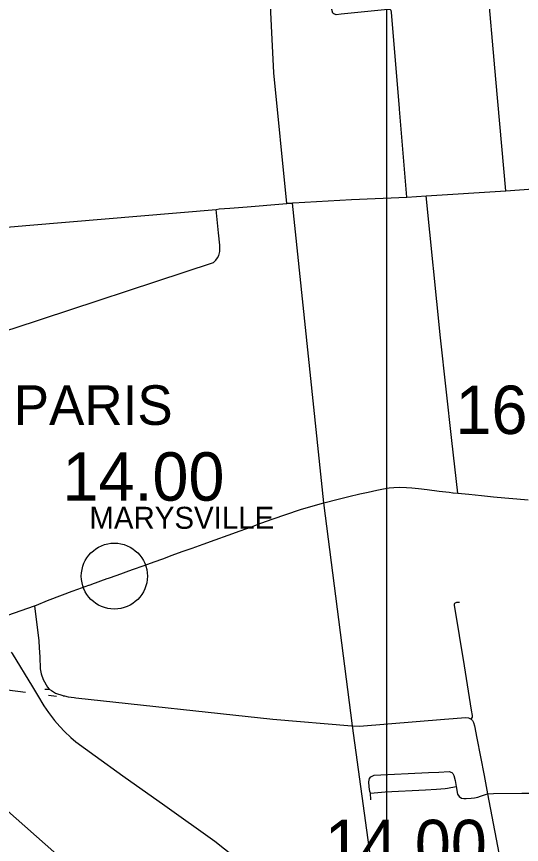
# Model space of a CAD drawing. Extents: x 1659811 to 1934326, y 644115 to 934867.
# Drawn here: x 1733046 to 1744520, y 811541 to 830360 of the extents above; entities that cross this region are included whole.
import ezdxf

# ---------------------------------------------------------------- set-up
doc = ezdxf.new("R2010")
doc.units = 0
for name, color, linetype in [('Default', 7, 'Continuous'), ('GM_X_City_Street', 7, 'Continuous'), ('GM_X_Corporation_Text', 7, 'Continuous'), ('GM_X_County_Road', 7, 'Continuous'), ('GM_X_Township', 7, 'Continuous'), ('GM_X_Township_Road', 7, 'Continuous'), ('GM_X_Township_Text', 7, 'Continuous'), ('GM_X_US_Route', 7, 'Continuous'), ('SH_Text', 7, 'Continuous')]:
    doc.layers.add(name, color=color, linetype=linetype)

msp = doc.modelspace()

# ---------------------------------------------------------------- linework, layer by layer
at = {"layer": 'Default'}
msp.add_circle((1735268, 817640), 750, dxfattribs=at)
at = {"layer": 'GM_X_City_Street'}
for points in [[(1733451, 816963), (1733551, 816172), (1733563, 816010)], [(1733563, 816010), (1733578, 815803), (1733586, 815534), (1733608, 815419), (1733651, 815290), (1733747, 815119), (1733790, 815073), (1733837, 815044), (1733928, 814977), (1734095, 814926)], [(1742101, 804043), (1742093, 804050), (1742065, 804074), (1741320, 804731), (1739641, 806217), (1739434, 806407), (1738389, 807366), (1736980, 808653), (1733958, 811316), (1731839, 813182), (1729791, 814991), (1729692, 815084), (1729374, 815349), (1729340, 815392), (1729320, 815427), (1729325, 815501)], [(1730714, 815318), (1731309, 815256), (1733248, 815002)], [(1733686, 815072), (1733790, 815073)], [(1733775, 814932), (1733951, 814908)]]:
    msp.add_lwpolyline(points, dxfattribs=at)
at = {"layer": 'GM_X_County_Road'}
for points in [[(1744167, 826399), (1743941, 828936), (1743731, 831276), (1743565, 833455)], [(1739330, 826122), (1740659, 826199), (1741912, 826252), (1742356, 826288), (1744167, 826399), (1746441, 826562)], [(1743071, 819524), (1742939, 820720), (1742679, 823057), (1742356, 826288)], [(1731045, 825422), (1731067, 825423), (1733345, 825615), (1737584, 825976)], [(1732031, 823005), (1732054, 823025), (1732105, 823055), (1732195, 823096), (1732277, 823118), (1732652, 823176), (1732971, 823271), (1737518, 824773), (1737574, 824824), (1737615, 824876), (1737646, 824928), (1737669, 825023), (1737667, 825165), (1737638, 825442), (1737584, 825976)], [(1737584, 825976), (1737649, 825987), (1737889, 826006), (1738289, 826035), (1739094, 826102)], [(1739094, 826102), (1739190, 826110), (1739320, 826121), (1739330, 826122)], [(1734095, 814926), (1734108, 814922), (1734133, 814916), (1734216, 814897), (1734357, 814882)], [(1734357, 814882), (1734395, 814877), (1738870, 814385), (1740664, 814236)], [(1740664, 814236), (1740683, 814235), (1740840, 814228), (1742768, 814387), (1743258, 814426), (1743317, 814416), (1743374, 814389), (1743405, 814357), (1743429, 814315), (1743451, 814239), (1743505, 813956), (1743671, 813108), (1743748, 812688), (1744073, 810989), (1744096, 809364), (1744107, 808498), (1744119, 808390), (1744130, 808293)], [(1743748, 812688), (1743888, 812697), (1744529, 812704), (1744715, 812707), (1744988, 812712), (1745058, 812711), (1745107, 812696), (1745436, 812503), (1745778, 812319), (1745832, 812303), (1745910, 812291), (1746720, 812200), (1746928, 812169), (1751245, 811668), (1752095, 811589), (1752523, 811584), (1753684, 811626), (1754198, 811641)]]:
    msp.add_lwpolyline(points, dxfattribs=at)
at = {"layer": 'GM_X_Township'}
msp.add_lwpolyline([(1741445, 808665), (1740683, 814235), (1740027, 819303), (1739320, 826121), (1739190, 826110), (1738896, 829083), (1738732, 832296), (1738492, 835335), (1739233, 835399), (1739729, 835443), (1741888, 835621), (1745504, 835902), (1745235, 839100), (1746371, 839211), (1748425, 839454), (1750554, 839662), (1752575, 839860), (1752247, 843701), (1755343, 843985), (1758992, 844295), (1759463, 844341)], dxfattribs=at)
at = {"layer": 'GM_X_Township_Road'}
for points in [[(1741747, 828267), (1741568, 830460), (1741557, 830498), (1741539, 830517), (1741481, 830521), (1740421, 830411), (1740309, 830396), (1740253, 830420), (1740235, 830434), (1740214, 830523), (1740028, 832129), (1740025, 832157)], [(1741912, 826252), (1741748, 828258), (1741747, 828267)], [(1743374, 814389), (1743409, 814436), (1743405, 814474), (1743384, 814592), (1743223, 815600), (1743000, 816979), (1742998, 817009), (1743008, 817023), (1743050, 817049), (1743109, 817050)], [(1741097, 812558), (1741086, 812707), (1741074, 812745), (1741061, 812853), (1741054, 812964), (1741068, 813038), (1741100, 813080), (1741174, 813116), (1742407, 813180), (1742646, 813187), (1742876, 813202), (1742935, 813177), (1742963, 813150), (1742987, 813107), (1743015, 812998), (1743037, 812859), (1743070, 812684), (1743106, 812633), (1743159, 812594), (1743210, 812583), (1743266, 812585), (1743381, 812592), (1743454, 812601), (1743526, 812618), (1743587, 812635), (1743704, 812677), (1743748, 812688)], [(1741086, 812707), (1741424, 812734), (1742341, 812782), (1742592, 812797), (1742689, 812803), (1742785, 812812), (1742836, 812824), (1743037, 812859)]]:
    msp.add_lwpolyline(points, dxfattribs=at)
at = {"layer": 'GM_X_US_Route'}
for points in [[(1735139, 817594), (1735335, 817664), (1735683, 817790), (1735947, 817885), (1736176, 817967), (1736367, 818035), (1736585, 818116), (1736813, 818199), (1737033, 818277), (1737288, 818367), (1737559, 818465), (1737857, 818570), (1738131, 818671), (1738388, 818764), (1738600, 818841), (1738876, 818943), (1739164, 819043), (1739495, 819152), (1739682, 819210), (1740027, 819303), (1740352, 819388), (1740595, 819449), (1740847, 819512), (1741039, 819545), (1741236, 819597), (1741388, 819627), (1741510, 819644), (1741618, 819655), (1741750, 819659), (1741908, 819658), (1742028, 819650), (1742180, 819635), (1742380, 819606), (1742652, 819573), (1742877, 819545), (1742963, 819536), (1742966, 819535)], [(1742966, 819535), (1743071, 819524), (1743323, 819500), (1743613, 819472), (1743884, 819445), (1744146, 819422), (1744414, 819397), (1744671, 819375)], [(1734740, 817450), (1734754, 817456), (1735107, 817583), (1735139, 817594)], [(1734093, 817213), (1734312, 817296), (1734441, 817342)], [(1734441, 817342), (1734690, 817432)], [(1734690, 817432), (1734696, 817434), (1734740, 817450)], [(1733500, 816982), (1733748, 817083), (1734093, 817213)], [(1732599, 816658), (1732757, 816718), (1732850, 816751), (1733451, 816963), (1733500, 816982)], [(1732927, 815909), (1732944, 815882), (1733412, 815120), (1733522, 814933)], [(1733522, 814933), (1733664, 814690), (1733775, 814538), (1733911, 814362), (1734032, 814220), (1734136, 814105), (1734281, 813971), (1734390, 813876)], [(1734390, 813876), (1734395, 813872), (1734834, 813555), (1735464, 813104)], [(1735464, 813104), (1736412, 812428)], [(1736412, 812428), (1737553, 811613), (1739345, 810192), (1739673, 809946), (1739954, 809741), (1740218, 809545), (1740458, 809366), (1740504, 809332)]]:
    msp.add_lwpolyline(points, dxfattribs=at)
at = {"layer": 'SH_Text'}
msp.add_lwpolyline([(1741462, 842026), (1846073, 842026), (1846073, 754070), (1741462, 754070)], close=True, dxfattribs=at)

# ---------------------------------------------------------------- texts
at = {"layer": 'Default'}
for s, p in [('16.00', (1743021, 820871)), ('14.00', (1734089, 819355)), ('14.00', (1740053, 811001))]:
    msp.add_text(s, height=1100, dxfattribs=at).set_placement(p)
at = {"layer": 'GM_X_Corporation_Text'}
msp.add_text('MARYSVILLE', height=500, rotation=0, dxfattribs=at).set_placement((1734701, 818716))
at = {"layer": 'GM_X_Township_Text'}
msp.add_text('PARIS', height=900, rotation=0, dxfattribs=at).set_placement((1732982, 821078))

doc.saveas('drawing.dxf')
